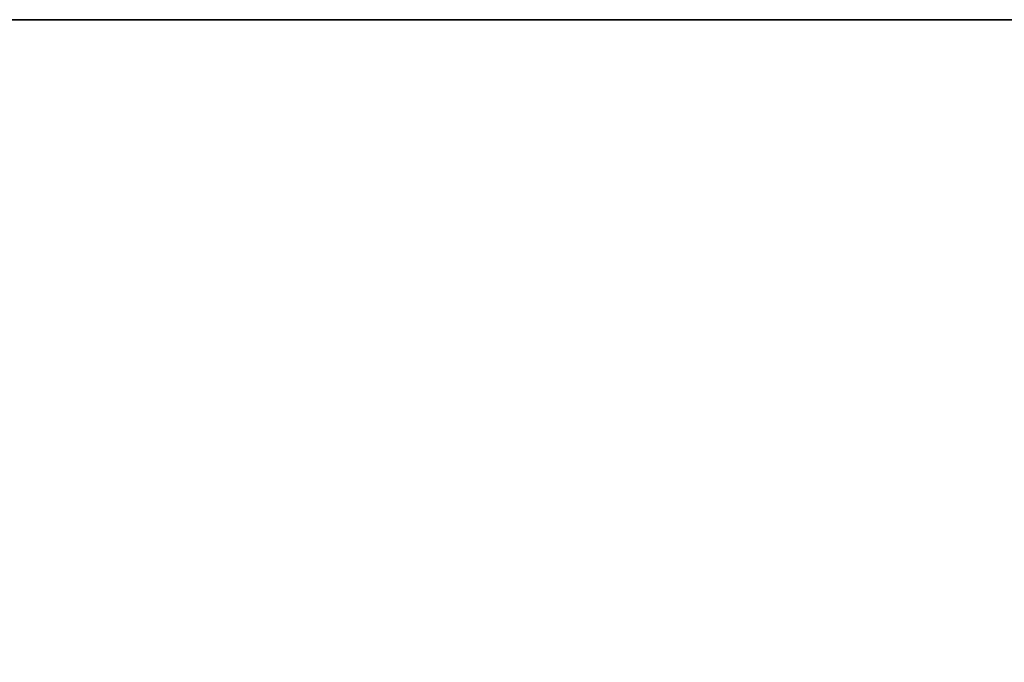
# Model space of a CAD drawing. Extents: x 14 to 217, y 27 to 186.
# Tile 649 of 656: x 49.192 to 50.471, y 132.037 to 132.872. Entities that reach past the tile are written whole.
import ezdxf

# ---------------------------------------------------------------- set-up
doc = ezdxf.new("R2010")
doc.units = 0
doc.header["$LTSCALE"] = 25.4
doc.layers.get('0').update_dxf_attribs({"color": 13, "linetype": 'CONTINUOUS'})

# ---------------------------------------------------------------- blocks, each defined once
blk = doc.blocks.new('PROFILE-RECESSED-T-CONNECT')
at = {"color": 0}
for p, q in [((43.0469, 2.0001, 53), (19.0469, 2.0001, 53)), ((43.0469, 2.0001, 53), (19.0469, 2.0001, 53)), ((43.0469, 2.0001, 53), (19.0469, 0.8001, 53)), ((43.0469, 2.0001, 53), (19.0469, 0.8001, 53)), ((19.0469, 0.8001, 53), (43.0469, 0.8001, 53)), ((19.0469, 0.8001, 53), (43.0469, 0.8001, 53))]:
    blk.add_line(p, q, dxfattribs=at)
mesh = blk.add_polyface(dxfattribs=at)
corners = [(30.5549, 2.0001, 100), (43.0469, 2.0001, 53), (19.0469, 2.0001, 53)]
mesh.append_faces([[corners[k] for k in face] for face in [(0, 1, 2)]], dxfattribs={"color": 0})
mesh = blk.add_polyface(dxfattribs=at)
corners = [(43.0469, 2.0001, 53), (19.0469, 0.8001, 53), (19.0469, 2.0001, 53)]
mesh.append_faces([[corners[k] for k in face] for face in [(0, 1, 2)]], dxfattribs={"color": 0})
mesh = blk.add_polyface(dxfattribs=at)
corners = [(43.0469, 0.8001, 53), (19.0469, 0.8001, 53), (43.0469, 2.0001, 53)]
mesh.append_faces([[corners[k] for k in face] for face in [(0, 1, 2)]], dxfattribs={"color": 0})
mesh = blk.add_polyface(dxfattribs=at)
corners = [(30.5549, 2.0001, 100), (46.0469, 2.0001, 88), (43.0469, 2.0001, 53)]
mesh.append_faces([[corners[k] for k in face] for face in [(0, 1, 2)]], dxfattribs={"color": 0})
mesh = blk.add_polyface(dxfattribs=at)
corners = [(32.3234, 0.8001, 100.2666), (19.0469, 0.8001, 53), (43.0469, 0.8001, 53)]
mesh.append_faces([[corners[k] for k in face] for face in [(0, 1, 2)]], dxfattribs={"color": 0})
mesh = blk.add_polyface(dxfattribs=at)
corners = [(32.3234, 0.8001, 100.2666), (43.0469, 0.8001, 53), (44.1949, 0.8001, 53.2284)]
mesh.append_faces([[corners[k] for k in face] for face in [(0, 1, 2)]], dxfattribs={"color": 0})
mesh = blk.add_polyface(dxfattribs=at)
corners = [(32.3234, 0.8001, 100.2666), (44.1949, 0.8001, 53.2284), (45.1682, 0.8001, 53.8787)]
mesh.append_faces([[corners[k] for k in face] for face in [(0, 1, 2)]], dxfattribs={"color": 0})

msp = doc.modelspace()

# ---------------------------------------------------------------- block references
at = {"color": 7, "extrusion": (0, -1, -3.33067e-16)}
msp.add_blockref('PROFILE-RECESSED-T-CONNECT', (12.9862, -56.4217, -185.8719), dxfattribs=at)

doc.saveas('drawing.dxf')
